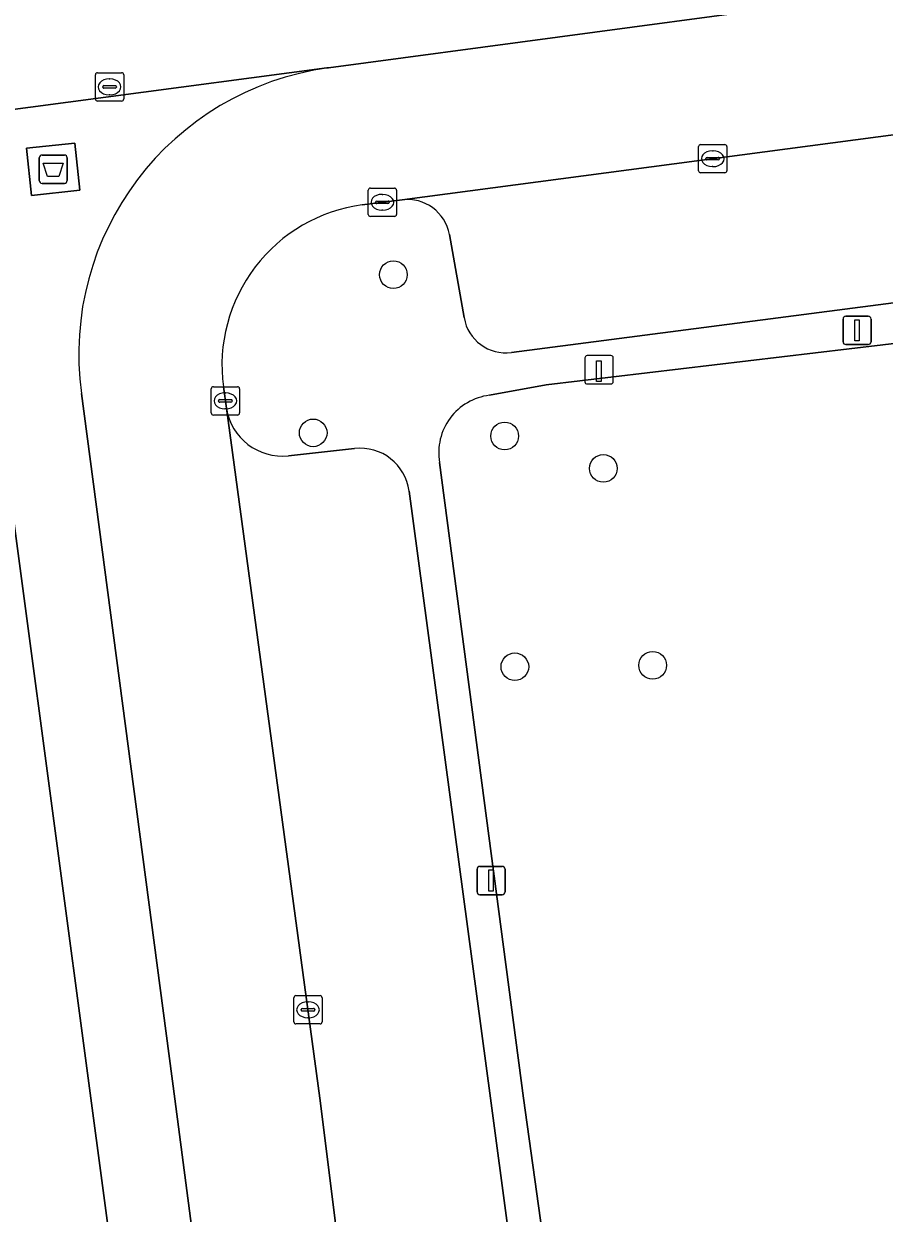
# Model space of a CAD drawing. Extents: x 161084 to 161928, y 385354 to 386522.
# Drawn here: x 161264.47 to 161294.87, y 385495.94 to 385537.96 of the extents above; entities that cross this region are included whole.
import ezdxf

# ---------------------------------------------------------------- set-up
doc = ezdxf.new("R2010")
doc.units = 0
for name, color, linetype in [('IMGEO_Afval_apart_plaats', 7, 'Continuous'), ('IMGEO_Boom', 7, 'Continuous'), ('IMGEO_Groenvoorziening', 7, 'Continuous'), ('IMGEO_Kolk', 7, 'Continuous'), ('IMGEO_Laadpaal', 7, 'Continuous'), ('IMGEO_Lichtmast', 7, 'Continuous'), ('IMGEO_Parkeervlak_open', 7, 'Continuous'), ('IMGEO_Rijbaan_lokaal_open', 7, 'Continuous'), ('IMGEO_Rioolput', 7, 'Continuous'), ('IMGEO_Voetpad_gesloten', 7, 'Continuous'), ('IMGEO_Voetpad_open', 7, 'Continuous')]:
    doc.layers.add(name, color=color, linetype=linetype)

msp = doc.modelspace()

# ---------------------------------------------------------------- linework, layer by layer
at = {"layer": 'IMGEO_Afval_apart_plaats'}
for p, q in [((161265.013, 385532.421), (161265.013, 385533.221)), ((161265.013, 385533.221), (161265.013, 385532.421)), ((161265.113, 385533.321), (161265.903, 385533.321)), ((161265.903, 385533.321), (161265.113, 385533.321)), ((161266.003, 385533.221), (161266.003, 385532.421)), ((161266.003, 385532.421), (161266.003, 385533.221)), ((161265.903, 385532.321), (161265.113, 385532.321)), ((161265.113, 385532.321), (161265.903, 385532.321))]:
    msp.add_line(p, q, dxfattribs=at)
msp.add_lwpolyline([(161265.156, 385533.035), (161265.86, 385533.035), (161265.711, 385532.565), (161265.305, 385532.565), (161265.156, 385533.035)], dxfattribs=at)
for centre, start, end in [((161265.113, 385533.221), 90, 180), ((161265.113, 385533.221), 90, 180), ((161265.903, 385533.221), 0, 90), ((161265.903, 385533.221), 360, 90), ((161265.113, 385532.421), 180, 270), ((161265.113, 385532.421), 180, 270), ((161265.903, 385532.421), 270, 0), ((161265.903, 385532.421), 270, 0)]:
    msp.add_arc(centre, 0.1, start, end, dxfattribs=at)
at = {"layer": 'IMGEO_Boom'}
for centre in [(161277.529, 385529.094), (161274.694, 385523.508), (161281.461, 385523.396), (161284.945, 385522.251), (161286.691, 385515.297), (161281.819, 385515.245)]:
    msp.add_circle(centre, 0.489, dxfattribs=at)
at = {"layer": 'IMGEO_Groenvoorziening'}
for points in [[(161301.961, 385527.469), (161282.924, 385525.209), (161280.922, 385524.836)], [(161279.158, 385522.464), (161282.122, 385500), (161283.659, 385489.017), (161306.072, 385491.674)]]:
    msp.add_lwpolyline(points, dxfattribs=at)
msp.add_arc((161281.177, 385522.804), 2.048, 97.164, 189.5614, dxfattribs=at)
at = {"layer": 'IMGEO_Kolk'}
for p, q in [((161288.309, 385532.767), (161288.309, 385533.619)), ((161288.384, 385533.693), (161289.236, 385533.693)), ((161288.797, 385533.473), (161288.822, 385533.473)), ((161289.31, 385533.619), (161289.31, 385532.767)), ((161288.568, 385533.187), (161288.568, 385533.199)), ((161289.006, 385533.15), (161288.608, 385533.15)), ((161288.611, 385533.236), (161289.009, 385533.236)), ((161289.052, 385533.199), (161289.052, 385533.187)), ((161289.236, 385532.693), (161288.384, 385532.693)), ((161288.82, 385532.913), (161288.795, 385532.913)), ((161276.714, 385532.152), (161277.566, 385532.152)), ((161276.639, 385531.226), (161276.639, 385532.078)), ((161277.127, 385531.932), (161277.152, 385531.932)), ((161277.64, 385532.078), (161277.64, 385531.226)), ((161276.898, 385531.646), (161276.898, 385531.658)), ((161277.336, 385531.609), (161276.938, 385531.609)), ((161276.941, 385531.695), (161277.339, 385531.695)), ((161277.15, 385531.372), (161277.125, 385531.372)), ((161277.382, 385531.658), (161277.382, 385531.646)), ((161277.566, 385531.152), (161276.714, 385531.152)), ((161271.091, 385524.212), (161271.091, 385525.064)), ((161271.166, 385525.138), (161272.018, 385525.138)), ((161272.092, 385525.064), (161272.092, 385524.212)), ((161271.35, 385524.632), (161271.35, 385524.644)), ((161271.788, 385524.595), (161271.39, 385524.595)), ((161271.393, 385524.681), (161271.791, 385524.681)), ((161271.579, 385524.918), (161271.604, 385524.918)), ((161271.834, 385524.644), (161271.834, 385524.632)), ((161271.602, 385524.358), (161271.577, 385524.358)), ((161272.018, 385524.138), (161271.166, 385524.138)), ((161274.085, 385503.627), (161274.937, 385503.627)), ((161274.01, 385502.701), (161274.01, 385503.553)), ((161274.312, 385503.17), (161274.71, 385503.17)), ((161274.498, 385503.407), (161274.523, 385503.407)), ((161275.011, 385503.553), (161275.011, 385502.701)), ((161274.269, 385503.121), (161274.269, 385503.133)), ((161274.707, 385503.084), (161274.309, 385503.084)), ((161274.521, 385502.847), (161274.496, 385502.847)), ((161274.753, 385503.133), (161274.753, 385503.121)), ((161274.937, 385502.627), (161274.085, 385502.627))]:
    msp.add_line(p, q, dxfattribs=at)
for points in [[(161288.309, 385532.767), (161288.309, 385533.619)], [(161288.384, 385533.693), (161289.236, 385533.693)], [(161289.31, 385533.619), (161289.31, 385532.767)], [(161289.236, 385532.693), (161288.384, 385532.693)], [(161276.714, 385532.152), (161277.566, 385532.152)], [(161276.639, 385531.226), (161276.639, 385532.078)], [(161277.64, 385532.078), (161277.64, 385531.226)], [(161277.566, 385531.152), (161276.714, 385531.152)], [(161271.091, 385524.212), (161271.091, 385525.064)], [(161271.166, 385525.138), (161272.018, 385525.138)], [(161272.092, 385525.064), (161272.092, 385524.212)], [(161272.018, 385524.138), (161271.166, 385524.138)], [(161274.085, 385503.627), (161274.937, 385503.627)], [(161274.01, 385502.701), (161274.01, 385503.553)], [(161275.011, 385503.553), (161275.011, 385502.701)], [(161274.937, 385502.627), (161274.085, 385502.627)]]:
    msp.add_lwpolyline(points, dxfattribs=at)
for centre, radius, start, end in [((161288.386, 385533.617), 0.0765, 91.552, 178.448), ((161288.386, 385533.617), 0.0765, 91.552, 178.448), ((161289.234, 385533.617), 0.0765, 1.552, 88.448), ((161289.234, 385533.617), 0.0765, 1.552, 88.448), ((161288.608, 385533.196), 0.0403, 85.8775, 175.7526), ((161288.605, 385533.186), 0.0366, 178.938, 274.7102), ((161289.009, 385533.193), 0.043, 264.8664, 352.4533), ((161289.013, 385533.198), 0.0386, 1.7309, 96.639), ((161288.386, 385532.769), 0.0765, 181.552, 268.448), ((161288.386, 385532.769), 0.0765, 181.552, 268.448), ((161289.234, 385532.769), 0.0765, 271.552, 358.448), ((161289.234, 385532.769), 0.0765, 271.552, 358.448), ((161276.716, 385532.076), 0.0765, 91.552, 178.448), ((161276.716, 385532.076), 0.0765, 91.552, 178.448), ((161277.564, 385532.076), 0.0765, 1.552, 88.448), ((161277.564, 385532.076), 0.0765, 1.552, 88.448), ((161276.938, 385531.655), 0.0403, 85.8775, 175.7526), ((161276.935, 385531.645), 0.0366, 178.938, 274.7102), ((161277.339, 385531.652), 0.043, 264.8664, 352.4533), ((161277.343, 385531.657), 0.0386, 1.7309, 96.639), ((161276.716, 385531.228), 0.0765, 181.552, 268.448), ((161276.716, 385531.228), 0.0765, 181.552, 268.448), ((161277.564, 385531.228), 0.0765, 271.552, 358.448), ((161277.564, 385531.228), 0.0765, 271.552, 358.448), ((161271.168, 385525.062), 0.0765, 91.552, 178.448), ((161271.168, 385525.062), 0.0765, 91.552, 178.448), ((161272.016, 385525.062), 0.0765, 1.552, 88.448), ((161272.016, 385525.062), 0.0765, 1.552, 88.448), ((161271.39, 385524.641), 0.0403, 85.8775, 175.7526), ((161271.387, 385524.631), 0.0366, 178.938, 274.7102), ((161271.791, 385524.638), 0.043, 264.8664, 352.4533), ((161271.795, 385524.643), 0.0386, 1.7309, 96.639), ((161271.168, 385524.214), 0.0765, 181.552, 268.448), ((161271.168, 385524.214), 0.0765, 181.552, 268.448), ((161272.016, 385524.214), 0.0765, 271.552, 358.448), ((161272.016, 385524.214), 0.0765, 271.552, 358.448), ((161274.087, 385503.551), 0.0765, 91.552, 178.448), ((161274.087, 385503.551), 0.0765, 91.552, 178.448), ((161274.935, 385503.551), 0.0765, 1.552, 88.448), ((161274.935, 385503.551), 0.0765, 1.552, 88.448), ((161274.309, 385503.13), 0.0403, 85.8775, 175.7526), ((161274.714, 385503.132), 0.0386, 1.7309, 96.639), ((161274.306, 385503.12), 0.0366, 178.938, 274.7102), ((161274.71, 385503.127), 0.043, 264.8664, 352.4533), ((161274.087, 385502.703), 0.0765, 181.552, 268.448), ((161274.087, 385502.703), 0.0765, 181.552, 268.448), ((161274.935, 385502.703), 0.0765, 271.552, 358.448), ((161274.935, 385502.703), 0.0765, 271.552, 358.448)]:
    msp.add_arc(centre, radius, start, end, dxfattribs=at)
for centre, major_axis, ratio, start_param, end_param in [((161288.796, 385533.193), (-0.387, 0.002), 0.722429, 4.712389, 7.853982), ((161288.821, 385533.193), (-0.39, 0.002), 0.717154, 1.570796, 4.712389), ((161277.126, 385531.652), (-0.387, 0.002), 0.722429, 4.712389, 7.853982), ((161277.151, 385531.652), (-0.39, 0.002), 0.717154, 1.570796, 4.712389), ((161271.578, 385524.638), (-0.387, 0.002), 0.722429, 4.712389, 7.853982), ((161271.603, 385524.638), (-0.39, 0.002), 0.717154, 1.570796, 4.712389), ((161274.497, 385503.127), (-0.387, 0.002), 0.722429, 4.712389, 7.853982), ((161274.522, 385503.127), (-0.39, 0.002), 0.717154, 1.570796, 4.712389)]:
    msp.add_ellipse(centre, major_axis=major_axis, ratio=ratio, start_param=start_param, end_param=end_param, dxfattribs=at)
at = {"layer": 'IMGEO_Laadpaal'}
for p, q in [((161284.295, 385526.152), (161284.295, 385525.311)), ((161284.295, 385526.152), (161284.295, 385525.311)), ((161285.211, 385526.236), (161284.37, 385526.236)), ((161285.211, 385526.236), (161284.37, 385526.236)), ((161285.295, 385525.32), (161285.295, 385526.161)), ((161285.295, 385525.32), (161285.295, 385526.161)), ((161284.379, 385525.236), (161285.22, 385525.236)), ((161284.379, 385525.236), (161285.22, 385525.236))]:
    msp.add_line(p, q, dxfattribs=at)
msp.add_lwpolyline([(161284.71, 385526.049), (161284.87, 385526.049), (161284.87, 385525.316), (161284.71, 385525.316), (161284.71, 385526.049)], dxfattribs=at)
for centre, start, end in [((161284.373, 385526.158), 92.4484, 184.2845), ((161284.373, 385526.158), 92.4484, 184.2845), ((161285.217, 385526.158), 2.4484, 94.2845), ((161285.217, 385526.158), 2.4484, 94.2845), ((161284.373, 385525.314), 182.4484, 274.2845), ((161284.373, 385525.314), 182.4484, 274.2845), ((161285.217, 385525.314), 272.4484, 4.2845), ((161285.217, 385525.314), 272.4484, 4.2845)]:
    msp.add_arc(centre, 0.0779, start, end, dxfattribs=at)
at = {"layer": 'IMGEO_Lichtmast'}
for p, q in [((161293.415, 385526.728), (161293.415, 385527.528)), ((161293.415, 385527.528), (161293.415, 385526.728)), ((161293.515, 385527.628), (161294.305, 385527.628)), ((161294.305, 385527.628), (161293.515, 385527.628)), ((161294.405, 385527.528), (161294.405, 385526.728)), ((161294.405, 385526.728), (161294.405, 385527.528)), ((161294.305, 385526.628), (161293.515, 385526.628)), ((161293.515, 385526.628), (161294.305, 385526.628)), ((161280.582, 385508.193), (161281.372, 385508.193)), ((161281.372, 385508.193), (161280.582, 385508.193)), ((161280.482, 385507.293), (161280.482, 385508.093)), ((161280.482, 385508.093), (161280.482, 385507.293)), ((161281.472, 385508.093), (161281.472, 385507.293)), ((161281.472, 385507.293), (161281.472, 385508.093)), ((161281.372, 385507.193), (161280.582, 385507.193)), ((161280.582, 385507.193), (161281.372, 385507.193))]:
    msp.add_line(p, q, dxfattribs=at)
for points in [[(161293.835, 385527.503), (161293.985, 385527.503), (161293.985, 385526.753), (161293.835, 385526.753), (161293.835, 385527.503)], [(161280.902, 385508.068), (161281.052, 385508.068), (161281.052, 385507.318), (161280.902, 385507.318), (161280.902, 385508.068)]]:
    msp.add_lwpolyline(points, dxfattribs=at)
for centre, start, end in [((161293.515, 385527.528), 90, 180), ((161293.515, 385527.528), 90, 180), ((161294.305, 385527.528), 0, 90), ((161294.305, 385527.528), 360, 90), ((161293.515, 385526.728), 180, 270), ((161293.515, 385526.728), 180, 270), ((161294.305, 385526.728), 270, 0), ((161294.305, 385526.728), 270, 0), ((161280.582, 385508.093), 90, 180), ((161280.582, 385508.093), 90, 180), ((161281.372, 385508.093), 0, 90), ((161281.372, 385508.093), 360, 90), ((161280.582, 385507.293), 180, 270), ((161280.582, 385507.293), 180, 270), ((161281.372, 385507.293), 270, 0), ((161281.372, 385507.293), 270, 0)]:
    msp.add_arc(centre, 0.1, start, end, dxfattribs=at)
at = {"layer": 'IMGEO_Parkeervlak_open'}
for points in [[(161299.776, 385534.646), (161297.864, 385534.389), (161277.839, 385531.745)], [(161279.513, 385530.516), (161280.026, 385527.577)], [(161281.696, 385526.347), (161297.016, 385528.335)], [(161271.626, 385524.379), (161274.934, 385500), (161279.577, 385462.871), (161279.668, 385462.803)], [(161276.159, 385522.957), (161273.821, 385522.7)], [(161280.956, 385500), (161278.085, 385521.45)], [(161285.285, 385467.634), (161280.956, 385500)]]:
    msp.add_lwpolyline(points, dxfattribs=at)
for centre, radius, start, end in [((161278.014, 385530.228), 1.527, 10.8676, 96.5625), ((161281.499, 385527.828), 1.494, 189.6819, 277.5728), ((161273.603, 385524.69), 2.001, 188.9253, 276.2485), ((161276.351, 385521.218), 1.749, 7.6144, 96.3027)]:
    msp.add_arc(centre, radius, start, end, dxfattribs=at)
at = {"layer": 'IMGEO_Rijbaan_lokaal_open'}
for points in [[(161299.507, 385539.662), (161275.233, 385536.402)], [(161276.429, 385531.559), (161277.839, 385531.745), (161297.864, 385534.389), (161299.776, 385534.646), (161300.541, 385534.749)], [(161279.922, 385461.391), (161279.668, 385462.803), (161279.577, 385462.871), (161274.934, 385500), (161271.626, 385524.379), (161271.523, 385525.137)], [(161266.507, 385524.899), (161269.803, 385499.984), (161274.939, 385460.775)]]:
    msp.add_lwpolyline(points, dxfattribs=at)
for centre, radius, start, end in [((161276.623, 385526.286), 10.211, 97.8262, 187.807), ((161277.176, 385525.904), 5.705, 97.5224, 187.7225)]:
    msp.add_arc(centre, radius, start, end, dxfattribs=at)
at = {"layer": 'IMGEO_Rioolput'}
for p, q in [((161266.998, 385535.304), (161266.998, 385536.156)), ((161267.073, 385536.23), (161267.925, 385536.23)), ((161267.486, 385536.01), (161267.511, 385536.01)), ((161267.999, 385536.156), (161267.999, 385535.304)), ((161267.257, 385535.724), (161267.257, 385535.736)), ((161267.695, 385535.687), (161267.297, 385535.687)), ((161267.3, 385535.773), (161267.698, 385535.773)), ((161267.741, 385535.736), (161267.741, 385535.724)), ((161267.925, 385535.23), (161267.073, 385535.23)), ((161267.509, 385535.45), (161267.484, 385535.45))]:
    msp.add_line(p, q, dxfattribs=at)
for points in [[(161266.998, 385535.304), (161266.998, 385536.156)], [(161267.073, 385536.23), (161267.925, 385536.23)], [(161267.999, 385536.156), (161267.999, 385535.304)], [(161267.925, 385535.23), (161267.073, 385535.23)]]:
    msp.add_lwpolyline(points, dxfattribs=at)
for centre, radius, start, end in [((161267.075, 385536.154), 0.0765, 91.552, 178.448), ((161267.075, 385536.154), 0.0765, 91.552, 178.448), ((161267.923, 385536.154), 0.0765, 1.552, 88.448), ((161267.923, 385536.154), 0.0765, 1.552, 88.448), ((161267.297, 385535.733), 0.0403, 85.8775, 175.7526), ((161267.294, 385535.723), 0.0366, 178.938, 274.7102), ((161267.698, 385535.73), 0.043, 264.8664, 352.4533), ((161267.702, 385535.735), 0.0386, 1.7309, 96.639), ((161267.075, 385535.306), 0.0765, 181.552, 268.448), ((161267.075, 385535.306), 0.0765, 181.552, 268.448), ((161267.923, 385535.306), 0.0765, 271.552, 358.448), ((161267.923, 385535.306), 0.0765, 271.552, 358.448)]:
    msp.add_arc(centre, radius, start, end, dxfattribs=at)
for centre, major_axis, ratio, start_param, end_param in [((161267.485, 385535.73), (-0.387, 0.002), 0.722429, 4.712389, 7.853982), ((161267.51, 385535.73), (-0.39, 0.002), 0.717154, 1.570796, 4.712389)]:
    msp.add_ellipse(centre, major_axis=major_axis, ratio=ratio, start_param=start_param, end_param=end_param, dxfattribs=at)
at = {"layer": 'IMGEO_Voetpad_gesloten'}
msp.add_lwpolyline([(161266.277, 385533.744), (161264.565, 385533.564), (161264.74, 385531.898), (161266.452, 385532.078)], close=True, dxfattribs=at)
at = {"layer": 'IMGEO_Voetpad_open'}
for points in [[(161243.736, 385532.239), (161259.499, 385534.321), (161259.544, 385534.331), (161275.178, 385536.4), (161275.233, 385536.402), (161299.507, 385539.662)], [(161275.233, 385536.402), (161275.178, 385536.4), (161259.544, 385534.331), (161259.499, 385534.321)], [(161262.572, 385531.961), (161263.051, 385528.333), (161266.836, 385500), (161272.44, 385458.049), (161272.909, 385454.562)], [(161277.839, 385531.745), (161276.429, 385531.559)], [(161280.026, 385527.577), (161279.513, 385530.516)], [(161272.44, 385458.049), (161266.836, 385500), (161263.051, 385528.333), (161257.769, 385527.619), (161258.724, 385520.562), (161257.72, 385520.426), (161258.048, 385517.998), (161258.98, 385518.124), (161260.088, 385509.939), (161261.196, 385501.754), (161260.145, 385501.612), (161260.362, 385500), (161260.467, 385499.219), (161261.587, 385499.368), (161262.498, 385492.569)], [(161297.016, 385528.335), (161281.696, 385526.347)], [(161280.922, 385524.836), (161282.924, 385525.209), (161301.961, 385527.469)], [(161271.523, 385525.137), (161271.626, 385524.379)], [(161274.939, 385460.775), (161269.803, 385499.984), (161266.507, 385524.899)], [(161273.821, 385522.7), (161276.159, 385522.957)], [(161293.909, 385466.878), (161292.7, 385466.718), (161286.727, 385465.921), (161286.331, 385468.892), (161285.934, 385471.863), (161285.538, 385474.834), (161285.141, 385477.805), (161284.745, 385480.776), (161284.348, 385483.747), (161283.952, 385486.718), (161283.659, 385489.017), (161282.122, 385500), (161279.158, 385522.464)], [(161278.085, 385521.45), (161280.956, 385500), (161285.285, 385467.634)]]:
    msp.add_lwpolyline(points, dxfattribs=at)
msp.add_lwpolyline([(161264.74, 385531.898), (161264.565, 385533.564), (161266.277, 385533.744), (161266.452, 385532.078)], close=True, dxfattribs=at)
for centre, radius, start, end in [((161276.623, 385526.286), 10.211, 97.8262, 187.807), ((161278.014, 385530.228), 1.527, 10.8676, 96.5625), ((161277.176, 385525.904), 5.705, 97.5224, 187.7225), ((161281.499, 385527.828), 1.494, 189.6819, 277.5728), ((161281.177, 385522.804), 2.048, 97.164, 189.5614), ((161273.603, 385524.69), 2.001, 188.9253, 276.2485), ((161276.351, 385521.218), 1.749, 7.6144, 96.3027)]:
    msp.add_arc(centre, radius, start, end, dxfattribs=at)

doc.saveas('drawing.dxf')
